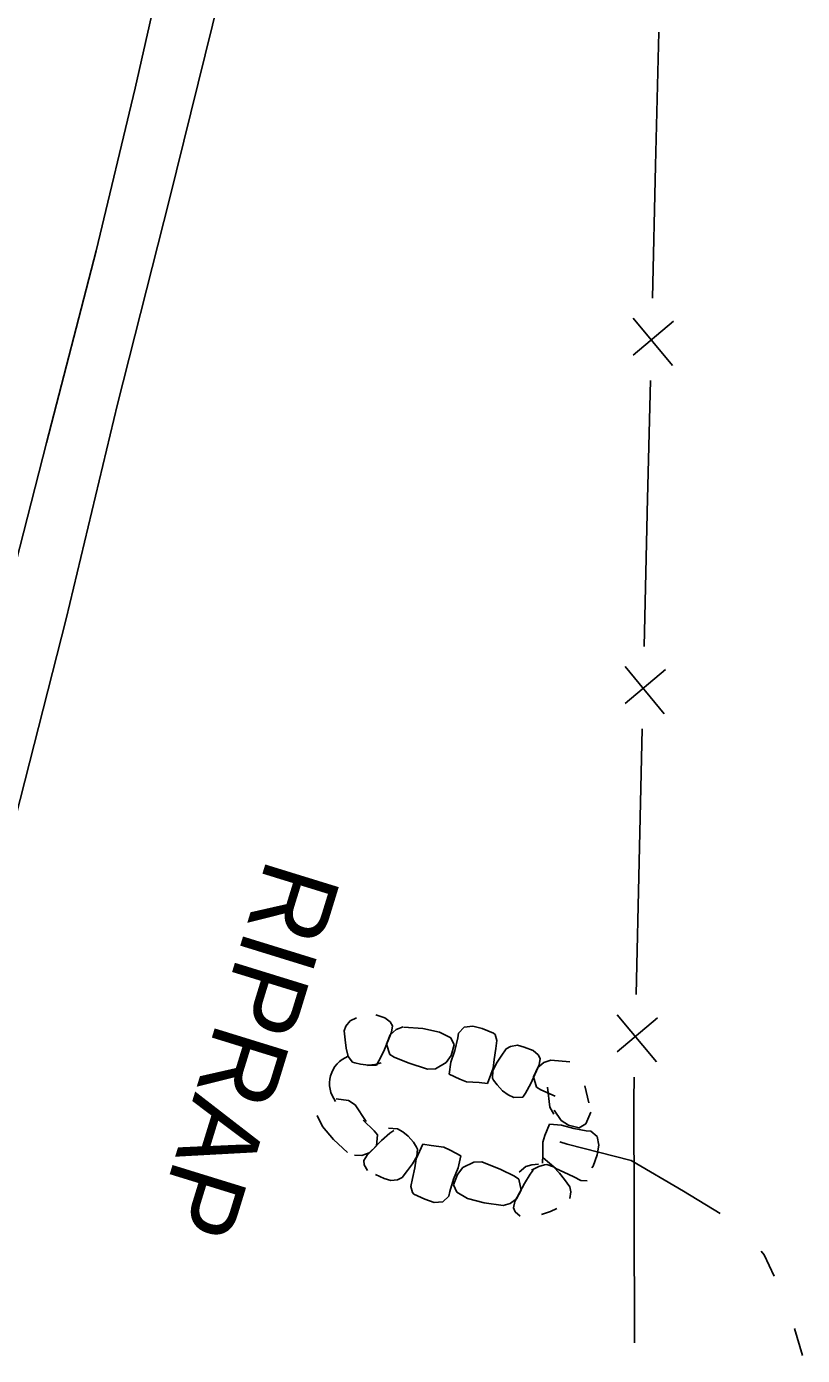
# Model space of a CAD drawing. Extents: x 589250 to 1188077, y 162953 to 363065.
# Drawn here: x 593800.3 to 593860.8, y 187388.3 to 187491.9 of the extents above; entities that cross this region are included whole.
import ezdxf

# ---------------------------------------------------------------- set-up
doc = ezdxf.new("R2010")
doc.units = 0
for name, color, linetype in [('E_DRN', 7, 'Continuous'), ('E_DRN_RipRap', 7, 'Continuous'), ('E_DRN_RipRap_Text', 7, 'Continuous'), ('E_FEN_P', 7, 'Continuous'), ('E_RDWY', 7, 'Continuous'), ('E_RDWY_Gravel', 7, 'Continuous'), ('E_WTR_FlowLine', 7, 'Continuous')]:
    doc.layers.add(name, color=color, linetype=linetype)

msp = doc.modelspace()

# ---------------------------------------------------------------- linework, layer by layer
at = {"layer": 'E_DRN'}
msp.add_arc((593826.24, 187409.53), 2.28, 111.3436, 217.6038, dxfattribs=at)
at = {"layer": 'E_DRN_RipRap'}
for p, q in [((593827.58, 187414.89), (593828.28, 187414.65)), ((593827.58, 187414.89), (593828.28, 187414.65)), ((593825.1, 187413.64), (593825.23, 187414.01)), ((593825.1, 187413.64), (593825.23, 187414.01)), ((593825.23, 187414.01), (593825.56, 187414.42)), ((593825.23, 187414.01), (593825.56, 187414.42)), ((593825.56, 187414.42), (593826.06, 187414.65)), ((593825.56, 187414.42), (593826.06, 187414.65)), ((593828.28, 187414.65), (593828.7, 187414.33)), ((593828.28, 187414.65), (593828.7, 187414.33)), ((593828.7, 187414.33), (593828.86, 187414.04)), ((593828.7, 187414.33), (593828.86, 187414.04)), ((593829.15, 187413.74), (593828.7, 187413.32)), ((593829.15, 187413.74), (593828.7, 187413.32)), ((593828.86, 187414.04), (593828.79, 187413.54)), ((593828.86, 187414.04), (593828.79, 187413.54)), ((593829.69, 187413.94), (593829.15, 187413.74)), ((593829.69, 187413.94), (593829.15, 187413.74)), ((593829.75, 187413.93), (593831.23, 187413.81)), ((593829.75, 187413.93), (593831.23, 187413.81)), ((593831.23, 187413.81), (593832.54, 187413.54)), ((593831.23, 187413.81), (593832.54, 187413.54)), ((593834.45, 187413.92), (593834.02, 187413.45)), ((593834.45, 187413.92), (593834.02, 187413.45)), ((593835.14, 187414.01), (593834.45, 187413.92)), ((593835.14, 187414.01), (593834.45, 187413.92)), ((593835.87, 187413.81), (593835.14, 187414.01)), ((593835.87, 187413.81), (593835.14, 187414.01)), ((593836.76, 187413.45), (593835.87, 187413.81)), ((593836.76, 187413.45), (593835.87, 187413.81)), ((593825.17, 187412.94), (593825.1, 187413.64)), ((593825.17, 187412.94), (593825.1, 187413.64)), ((593825.25, 187412.3), (593825.17, 187412.94)), ((593825.25, 187412.3), (593825.17, 187412.94)), ((593828.79, 187413.54), (593828.2, 187412.06)), ((593828.79, 187413.54), (593828.2, 187412.06)), ((593828.7, 187413.32), (593828.4, 187412.6)), ((593828.7, 187413.32), (593828.4, 187412.6)), ((593832.54, 187413.54), (593833.41, 187413.1)), ((593832.54, 187413.54), (593833.41, 187413.1)), ((593833.41, 187413.1), (593833.69, 187412.56)), ((593833.41, 187413.1), (593833.69, 187412.56)), ((593833.96, 187413.09), (593833.72, 187412.12)), ((593833.96, 187413.09), (593833.72, 187412.12)), ((593834.02, 187413.45), (593833.96, 187413.09)), ((593834.02, 187413.45), (593833.96, 187413.09)), ((593836.87, 187413.35), (593836.76, 187413.45)), ((593836.87, 187413.35), (593836.76, 187413.45)), ((593837, 187412.89), (593836.87, 187413.35)), ((593837, 187412.89), (593836.87, 187413.35)), ((593836.92, 187412.26), (593837, 187412.89)), ((593836.92, 187412.26), (593837, 187412.89)), ((593825.42, 187411.65), (593825.25, 187412.3)), ((593825.42, 187411.65), (593825.25, 187412.3)), ((593825.76, 187411.21), (593825.42, 187411.65)), ((593825.76, 187411.21), (593825.42, 187411.65)), ((593828.2, 187412.06), (593827.81, 187411.3)), ((593828.2, 187412.06), (593827.81, 187411.3)), ((593828.65, 187411.79), (593828.4, 187412.6)), ((593828.65, 187411.79), (593828.4, 187412.6)), ((593829.01, 187411.59), (593828.65, 187411.79)), ((593829.01, 187411.59), (593828.65, 187411.79)), ((593833.45, 187411.73), (593833.05, 187411.17)), ((593833.45, 187411.73), (593833.05, 187411.17)), ((593833.72, 187412.12), (593833.41, 187411.2)), ((593833.72, 187412.12), (593833.41, 187411.2)), ((593833.69, 187412.56), (593833.45, 187411.73)), ((593833.69, 187412.56), (593833.45, 187411.73)), ((593836.8, 187411.4), (593836.92, 187412.26)), ((593836.8, 187411.4), (593836.92, 187412.26)), ((593836.98, 187411.12), (593837.34, 187411.66)), ((593836.98, 187411.12), (593837.34, 187411.66)), ((593837.34, 187411.66), (593837.74, 187412.24)), ((593837.34, 187411.66), (593837.74, 187412.24)), ((593837.74, 187412.24), (593838.08, 187412.43)), ((593837.74, 187412.24), (593838.08, 187412.43)), ((593838.08, 187412.43), (593838.61, 187412.53)), ((593838.08, 187412.43), (593838.61, 187412.53)), ((593838.61, 187412.53), (593839.14, 187412.38)), ((593838.61, 187412.53), (593839.14, 187412.38)), ((593839.14, 187412.38), (593839.83, 187412.12)), ((593839.14, 187412.38), (593839.83, 187412.12)), ((593839.83, 187412.12), (593840.24, 187411.78)), ((593839.83, 187412.12), (593840.24, 187411.78)), ((593840.24, 187411.78), (593840.39, 187411.48)), ((593840.24, 187411.78), (593840.39, 187411.48)), ((593825.93, 187411.15), (593825.76, 187411.21)), ((593825.93, 187411.15), (593825.76, 187411.21)), ((593826.38, 187411.03), (593825.93, 187411.15)), ((593826.38, 187411.03), (593825.93, 187411.15)), ((593826.99, 187410.97), (593826.38, 187411.03)), ((593826.99, 187410.97), (593826.38, 187411.03)), ((593827.62, 187410.97), (593826.92, 187410.94)), ((593827.62, 187410.97), (593826.92, 187410.94)), ((593827.52, 187411.02), (593826.99, 187410.97)), ((593827.52, 187411.02), (593826.99, 187410.97)), ((593827.98, 187411.14), (593827.52, 187411.02)), ((593827.98, 187411.14), (593827.52, 187411.02)), ((593827.81, 187411.3), (593827.62, 187410.97)), ((593827.81, 187411.3), (593827.62, 187410.97)), ((593830.09, 187411.14), (593828.99, 187411.6)), ((593830.09, 187411.14), (593828.99, 187411.6)), ((593831.59, 187410.64), (593830.09, 187411.14)), ((593831.59, 187410.64), (593830.09, 187411.14)), ((593832.22, 187410.69), (593831.59, 187410.64)), ((593832.22, 187410.69), (593831.59, 187410.64)), ((593833.05, 187411.17), (593832.22, 187410.69)), ((593833.05, 187411.17), (593832.22, 187410.69)), ((593833.41, 187411.2), (593833.28, 187410.26)), ((593833.41, 187411.2), (593833.28, 187410.26)), ((593836.28, 187409.53), (593836.73, 187410.72)), ((593836.28, 187409.53), (593836.73, 187410.72)), ((593836.69, 187410.52), (593836.98, 187411.12)), ((593836.69, 187410.52), (593836.98, 187411.12)), ((593836.73, 187410.72), (593836.8, 187411.4)), ((593836.73, 187410.72), (593836.8, 187411.4)), ((593840.31, 187410.99), (593839.65, 187409.53)), ((593840.31, 187410.99), (593839.65, 187409.53)), ((593840.21, 187410.77), (593839.88, 187410.06)), ((593840.21, 187410.77), (593839.88, 187410.06)), ((593840.67, 187411.18), (593840.21, 187410.77)), ((593840.67, 187411.18), (593840.21, 187410.77)), ((593840.39, 187411.48), (593840.31, 187410.99)), ((593840.39, 187411.48), (593840.31, 187410.99)), ((593841.22, 187411.35), (593840.67, 187411.18)), ((593841.22, 187411.35), (593840.67, 187411.18)), ((593841.22, 187411.35), (593842.69, 187411.23)), ((593841.22, 187411.35), (593842.69, 187411.23)), ((593833.28, 187410.26), (593834.12, 187409.86)), ((593833.28, 187410.26), (593834.12, 187409.86)), ((593834.12, 187409.86), (593834.64, 187409.66)), ((593834.12, 187409.86), (593834.64, 187409.66)), ((593834.64, 187409.66), (593835.62, 187409.6)), ((593834.64, 187409.66), (593835.62, 187409.6)), ((593835.62, 187409.6), (593836.28, 187409.53)), ((593835.62, 187409.6), (593836.28, 187409.53)), ((593836.67, 187409.96), (593836.69, 187410.52)), ((593836.67, 187409.96), (593836.69, 187410.52)), ((593836.76, 187409.8), (593836.67, 187409.96)), ((593836.76, 187409.8), (593836.67, 187409.96)), ((593837.03, 187409.42), (593836.76, 187409.8)), ((593837.03, 187409.42), (593836.76, 187409.8)), ((593840.1, 187409.24), (593839.88, 187410.06)), ((593840.1, 187409.24), (593839.88, 187410.06)), ((593837.46, 187408.97), (593837.03, 187409.42)), ((593837.46, 187408.97), (593837.03, 187409.42)), ((593837.9, 187408.66), (593837.46, 187408.97)), ((593837.9, 187408.66), (593837.46, 187408.97)), ((593838.34, 187408.45), (593837.9, 187408.66)), ((593838.34, 187408.45), (593837.9, 187408.66)), ((593839.25, 187408.79), (593839.04, 187408.46)), ((593839.25, 187408.79), (593839.04, 187408.46)), ((593839.65, 187409.53), (593839.25, 187408.79)), ((593839.65, 187409.53), (593839.25, 187408.79)), ((593840.45, 187409.03), (593840.1, 187409.24)), ((593840.45, 187409.03), (593840.1, 187409.24)), ((593841.56, 187408.56), (593840.45, 187409.03)), ((593841.56, 187408.56), (593840.45, 187409.03)), ((593841.15, 187407.69), (593840.97, 187409.26)), ((593841.15, 187407.69), (593840.97, 187409.26)), ((593843.87, 187409.34), (593844.18, 187408.04)), ((593843.87, 187409.34), (593844.18, 187408.04)), ((593824.47, 187408.35), (593825.43, 187408.22)), ((593824.47, 187408.35), (593825.43, 187408.22)), ((593825.43, 187408.22), (593825.95, 187407.87)), ((593825.43, 187408.22), (593825.95, 187407.87)), ((593825.95, 187407.87), (593826.81, 187406.56)), ((593825.95, 187407.87), (593826.81, 187406.56)), ((593839.04, 187408.46), (593838.34, 187408.45)), ((593839.04, 187408.46), (593838.34, 187408.45)), ((593841.45, 187407.14), (593841.15, 187407.69)), ((593841.45, 187407.14), (593841.15, 187407.69)), ((593823.41, 187406.17), (593823, 187407.05)), ((593823.41, 187406.17), (593823, 187407.05)), ((593826.58, 187406.67), (593827.45, 187405.85)), ((593826.58, 187406.67), (593827.45, 187405.85)), ((593842.02, 187406.64), (593841.48, 187407.45)), ((593842.02, 187406.64), (593841.48, 187407.45)), ((593842.59, 187406.28), (593842.02, 187406.64)), ((593842.59, 187406.28), (593842.02, 187406.64)), ((593844.35, 187407.29), (593843.96, 187406.4)), ((593844.35, 187407.29), (593843.96, 187406.4)), ((593824.27, 187405.16), (593823.41, 187406.17)), ((593824.27, 187405.16), (593823.41, 187406.17)), ((593827.45, 187405.85), (593827.7, 187405.53)), ((593827.45, 187405.85), (593827.7, 187405.53)), ((593827.7, 187405.53), (593827.61, 187404.68)), ((593827.7, 187405.53), (593827.61, 187404.68)), ((593828.02, 187405.1), (593828.66, 187405.65)), ((593828.02, 187405.1), (593828.66, 187405.65)), ((593828.55, 187406.05), (593829.25, 187406.01)), ((593828.55, 187406.05), (593829.25, 187406.01)), ((593828.66, 187405.65), (593828.97, 187405.88)), ((593828.66, 187405.65), (593828.97, 187405.88)), ((593829.25, 187406.01), (593829.67, 187405.77)), ((593829.25, 187406.01), (593829.67, 187405.77)), ((593829.67, 187405.77), (593830.09, 187405.44)), ((593829.67, 187405.77), (593830.09, 187405.44)), ((593830.09, 187405.44), (593830.5, 187404.97)), ((593830.09, 187405.44), (593830.5, 187404.97)), ((593840.76, 187405.49), (593840.6, 187404.96)), ((593840.76, 187405.49), (593840.6, 187404.96)), ((593841.12, 187406.36), (593840.76, 187405.49)), ((593841.12, 187406.36), (593840.76, 187405.49)), ((593842.06, 187406.29), (593841.12, 187406.36)), ((593842.06, 187406.29), (593841.12, 187406.36)), ((593843, 187406.03), (593842.06, 187406.29)), ((593843, 187406.03), (593842.06, 187406.29)), ((593843.44, 187406.09), (593842.59, 187406.28)), ((593843.44, 187406.09), (593842.59, 187406.28)), ((593843.98, 187405.84), (593843, 187406.03)), ((593843.98, 187405.84), (593843, 187406.03)), ((593843.96, 187406.4), (593843.44, 187406.09)), ((593843.96, 187406.4), (593843.44, 187406.09)), ((593844.34, 187405.81), (593843.98, 187405.84)), ((593844.34, 187405.81), (593843.98, 187405.84)), ((593844.84, 187405.41), (593844.34, 187405.81)), ((593844.84, 187405.41), (593844.34, 187405.81)), ((593844.96, 187404.73), (593844.84, 187405.41)), ((593844.96, 187404.73), (593844.84, 187405.41)), ((593825.36, 187404.16), (593824.27, 187405.16)), ((593825.36, 187404.16), (593824.27, 187405.16)), ((593826.89, 187403.96), (593828.02, 187405.1)), ((593826.89, 187403.96), (593828.02, 187405.1)), ((593827.06, 187404.13), (593827.61, 187404.68)), ((593827.06, 187404.13), (593827.61, 187404.68)), ((593830.5, 187404.97), (593830.74, 187404.57)), ((593830.5, 187404.97), (593830.74, 187404.57)), ((593831.24, 187404.81), (593830.72, 187403.65)), ((593831.24, 187404.81), (593830.72, 187403.65)), ((593830.74, 187404.57), (593830.83, 187404.41)), ((593830.74, 187404.57), (593830.83, 187404.41)), ((593830.83, 187404.41), (593830.77, 187403.85)), ((593830.83, 187404.41), (593830.77, 187403.85)), ((593831.89, 187404.7), (593831.24, 187404.81)), ((593831.89, 187404.7), (593831.24, 187404.81)), ((593832.87, 187404.58), (593831.89, 187404.7)), ((593832.87, 187404.58), (593831.89, 187404.7)), ((593833.37, 187404.35), (593832.87, 187404.58)), ((593833.37, 187404.35), (593832.87, 187404.58)), ((593840.6, 187404.96), (593840.6, 187403.98)), ((593840.6, 187404.96), (593840.6, 187403.98)), ((593844.82, 187403.98), (593844.96, 187404.73)), ((593844.82, 187403.98), (593844.96, 187404.73)), ((593825.91, 187403.95), (593826.48, 187403.92)), ((593825.91, 187403.95), (593826.48, 187403.92)), ((593826.48, 187403.92), (593827.06, 187404.13)), ((593826.48, 187403.92), (593827.06, 187404.13)), ((593826.63, 187403.53), (593826.89, 187403.96)), ((593826.63, 187403.53), (593826.89, 187403.96)), ((593826.67, 187403.2), (593826.63, 187403.53)), ((593826.67, 187403.2), (593826.63, 187403.53)), ((593830.77, 187403.85), (593830.44, 187403.27)), ((593830.77, 187403.85), (593830.44, 187403.27)), ((593830.72, 187403.65), (593830.6, 187402.97)), ((593830.72, 187403.65), (593830.6, 187402.97)), ((593834.19, 187403.9), (593833.37, 187404.35)), ((593834.19, 187403.9), (593833.37, 187404.35)), ((593834, 187402.97), (593834.19, 187403.9)), ((593834, 187402.97), (593834.19, 187403.9)), ((593834.36, 187402.98), (593835.22, 187403.41)), ((593834.36, 187402.98), (593835.22, 187403.41)), ((593835.22, 187403.41), (593835.85, 187403.42)), ((593835.22, 187403.41), (593835.85, 187403.42)), ((593835.85, 187403.42), (593837.32, 187402.83)), ((593835.85, 187403.42), (593837.32, 187402.83)), ((593840.6, 187403.98), (593840.57, 187403.32)), ((593840.6, 187403.98), (593840.57, 187403.32)), ((593840.63, 187403.73), (593841.6, 187402.92)), ((593840.63, 187403.73), (593841.6, 187402.92)), ((593844.51, 187403.08), (593844.82, 187403.98)), ((593844.51, 187403.08), (593844.82, 187403.98)), ((593826.93, 187402.74), (593826.67, 187403.2)), ((593826.93, 187402.74), (593826.67, 187403.2)), ((593828.21, 187402.14), (593827.54, 187402.44)), ((593828.21, 187402.14), (593827.54, 187402.44)), ((593830.05, 187402.75), (593829.62, 187402.2)), ((593830.05, 187402.75), (593829.62, 187402.2)), ((593830.44, 187403.27), (593830.05, 187402.75)), ((593830.44, 187403.27), (593830.05, 187402.75)), ((593830.6, 187402.97), (593830.44, 187402.12)), ((593830.6, 187402.97), (593830.44, 187402.12)), ((593833.64, 187402.07), (593834, 187402.97)), ((593833.64, 187402.07), (593834, 187402.97)), ((593833.64, 187401.63), (593833.94, 187402.45)), ((593833.64, 187401.63), (593833.94, 187402.45)), ((593833.94, 187402.45), (593834.36, 187402.98)), ((593833.94, 187402.45), (593834.36, 187402.98)), ((593837.32, 187402.83), (593838.39, 187402.3)), ((593837.32, 187402.83), (593838.39, 187402.3)), ((593838.39, 187402.3), (593838.73, 187402.07)), ((593838.39, 187402.3), (593838.73, 187402.07)), ((593838.74, 187402.62), (593839.27, 187403.07)), ((593838.74, 187402.62), (593839.27, 187403.07)), ((593839.16, 187401.75), (593839.61, 187402.47)), ((593839.16, 187401.75), (593839.61, 187402.47)), ((593839.27, 187403.07), (593839.74, 187403.2)), ((593839.27, 187403.07), (593839.74, 187403.2)), ((593839.61, 187402.47), (593839.84, 187402.79)), ((593839.61, 187402.47), (593839.84, 187402.79)), ((593839.72, 187402.79), (593840.28, 187403.06)), ((593839.72, 187402.79), (593840.28, 187403.06)), ((593839.74, 187403.2), (593840.27, 187403.24)), ((593839.74, 187403.2), (593840.27, 187403.24)), ((593840.28, 187403.06), (593840.72, 187403.19)), ((593840.28, 187403.06), (593840.72, 187403.19)), ((593840.72, 187403.19), (593840.9, 187403.23)), ((593840.72, 187403.19), (593840.9, 187403.23)), ((593840.9, 187403.23), (593841.43, 187403.03)), ((593840.9, 187403.23), (593841.43, 187403.03)), ((593841.43, 187403.03), (593841.9, 187402.55)), ((593841.43, 187403.03), (593841.9, 187402.55)), ((593841.6, 187402.92), (593842.23, 187402.63)), ((593841.6, 187402.92), (593842.23, 187402.63)), ((593841.9, 187402.55), (593842.29, 187402.04)), ((593841.9, 187402.55), (593842.29, 187402.04)), ((593842.23, 187402.63), (593843.01, 187402.25)), ((593842.23, 187402.63), (593843.01, 187402.25)), ((593844.41, 187402.96), (593844.51, 187403.08)), ((593844.41, 187402.96), (593844.51, 187403.08)), ((593828.73, 187401.96), (593828.21, 187402.14)), ((593828.73, 187401.96), (593828.21, 187402.14)), ((593829.27, 187402.02), (593828.73, 187401.96)), ((593829.27, 187402.02), (593828.73, 187401.96)), ((593829.62, 187402.2), (593829.27, 187402.02)), ((593829.62, 187402.2), (593829.27, 187402.02)), ((593830.44, 187402.12), (593830.31, 187401.5)), ((593830.44, 187402.12), (593830.31, 187401.5)), ((593830.31, 187401.5), (593830.42, 187401.03)), ((593830.31, 187401.5), (593830.42, 187401.03)), ((593833.34, 187401.12), (593833.64, 187402.07)), ((593833.34, 187401.12), (593833.64, 187402.07)), ((593833.89, 187401.07), (593833.64, 187401.63)), ((593833.89, 187401.07), (593833.64, 187401.63)), ((593838.42, 187400.33), (593839.16, 187401.75)), ((593838.42, 187400.33), (593839.16, 187401.75)), ((593838.73, 187402.07), (593838.9, 187401.23)), ((593838.73, 187402.07), (593838.9, 187401.23)), ((593842.29, 187402.04), (593842.71, 187401.48)), ((593842.29, 187402.04), (593842.71, 187401.48)), ((593842.71, 187401.48), (593842.79, 187401.09)), ((593842.71, 187401.48), (593842.79, 187401.09)), ((593843.01, 187402.25), (593843.57, 187401.96)), ((593843.01, 187402.25), (593843.57, 187401.96)), ((593843.57, 187401.96), (593844.05, 187401.95)), ((593843.57, 187401.96), (593844.05, 187401.95)), ((593830.42, 187401.03), (593830.53, 187400.92)), ((593830.42, 187401.03), (593830.53, 187400.92)), ((593830.53, 187400.92), (593831.39, 187400.51)), ((593830.53, 187400.92), (593831.39, 187400.51)), ((593831.39, 187400.51), (593832.11, 187400.27)), ((593831.39, 187400.51), (593832.11, 187400.27)), ((593832.11, 187400.27), (593832.8, 187400.32)), ((593832.11, 187400.27), (593832.8, 187400.32)), ((593832.8, 187400.32), (593833.26, 187400.76)), ((593832.8, 187400.32), (593833.26, 187400.76)), ((593833.26, 187400.76), (593833.34, 187401.12)), ((593833.26, 187400.76), (593833.34, 187401.12)), ((593834.73, 187400.58), (593833.89, 187401.07)), ((593834.73, 187400.58), (593833.89, 187401.07)), ((593836.02, 187400.24), (593834.73, 187400.58)), ((593836.02, 187400.24), (593834.73, 187400.58)), ((593837.49, 187400.03), (593836.02, 187400.24)), ((593837.49, 187400.03), (593836.02, 187400.24)), ((593838.04, 187400.17), (593838.53, 187400.55)), ((593838.04, 187400.17), (593838.53, 187400.55)), ((593838.3, 187399.85), (593838.42, 187400.33)), ((593838.3, 187399.85), (593838.42, 187400.33)), ((593838.53, 187400.55), (593838.9, 187401.23)), ((593838.53, 187400.55), (593838.9, 187401.23)), ((593842.79, 187401.09), (593842.71, 187400.56)), ((593842.79, 187401.09), (593842.71, 187400.56)), ((593837.49, 187400.03), (593838.04, 187400.17)), ((593837.49, 187400.03), (593838.04, 187400.17)), ((593838.43, 187399.54), (593838.3, 187399.85)), ((593838.43, 187399.54), (593838.3, 187399.85)), ((593838.82, 187399.18), (593838.43, 187399.54)), ((593838.82, 187399.18), (593838.43, 187399.54)), ((593841.18, 187399.56), (593840.49, 187399.31)), ((593841.18, 187399.56), (593840.49, 187399.31)), ((593841.68, 187399.79), (593841.18, 187399.56)), ((593841.68, 187399.79), (593841.18, 187399.56))]:
    msp.add_line(p, q, dxfattribs=at)
at = {"layer": 'E_FEN_P'}
for p, q in [((593849.64, 187491.48), (593849.39, 187481.11)), ((593849.39, 187481.11), (593849.14, 187470.75)), ((593850.79, 187468.95), (593847.64, 187466.3)), ((593847.65, 187469.19), (593850.7, 187465.5)), ((593848.98, 187464.33), (593848.73, 187454.07)), ((593848.73, 187453.97), (593848.49, 187443.6)), ((593848.73, 187454.07), (593848.73, 187453.97)), ((593847.01, 187442.04), (593850.07, 187438.36)), ((593850.15, 187441.8), (593847.01, 187439.16)), ((593848.35, 187437.19), (593848.11, 187426.82)), ((593848.11, 187426.82), (593847.88, 187416.46)), ((593846.39, 187414.9), (593849.45, 187411.22)), ((593849.53, 187414.66), (593846.39, 187412.01)), ((593847.73, 187410.04), (593847.69, 187408.24)), ((593847.69, 187408.24), (593847.72, 187399.68)), ((593847.72, 187399.68), (593847.75, 187389.31))]:
    msp.add_line(p, q, dxfattribs=at)
at = {"layer": 'E_RDWY'}
for p, q in [((593808.8, 187487.12), (593812.26, 187502.42)), ((593805.77, 187474.45), (593808.8, 187487.12)), ((593801.88, 187459.48), (593805.77, 187474.45)), ((593797.05, 187440.64), (593801.88, 187459.48))]:
    msp.add_line(p, q, dxfattribs=at)
at = {"layer": 'E_RDWY_Gravel'}
for p, q in [((593811.49, 187478.48), (593815.75, 187495.82)), ((593807.43, 187462.49), (593811.49, 187478.48)), ((593803.43, 187445.76), (593807.43, 187462.49)), ((593798.77, 187427.5), (593803.43, 187445.76))]:
    msp.add_line(p, q, dxfattribs=at)
at = {"layer": 'E_WTR_FlowLine'}
for p, q in [((593841.91, 187404.99), (593842.49, 187404.81)), ((593842.49, 187404.81), (593847.49, 187403.52)), ((593847.49, 187403.52), (593851.56, 187401.14)), ((593851.56, 187401.14), (593854.43, 187399.39)), ((593857.63, 187396.46), (593857.86, 187396.19)), ((593857.86, 187396.19), (593858.63, 187394.52)), ((593860.23, 187390.44), (593860.84, 187388.34))]:
    msp.add_line(p, q, dxfattribs=at)

# ---------------------------------------------------------------- texts
at = {"layer": 'E_DRN_RipRap_Text'}
msp.add_text('RIPRAP', height=6, rotation=252.8483, dxfattribs=at).set_placement((593819.14, 187427.24))

doc.saveas('drawing.dxf')
